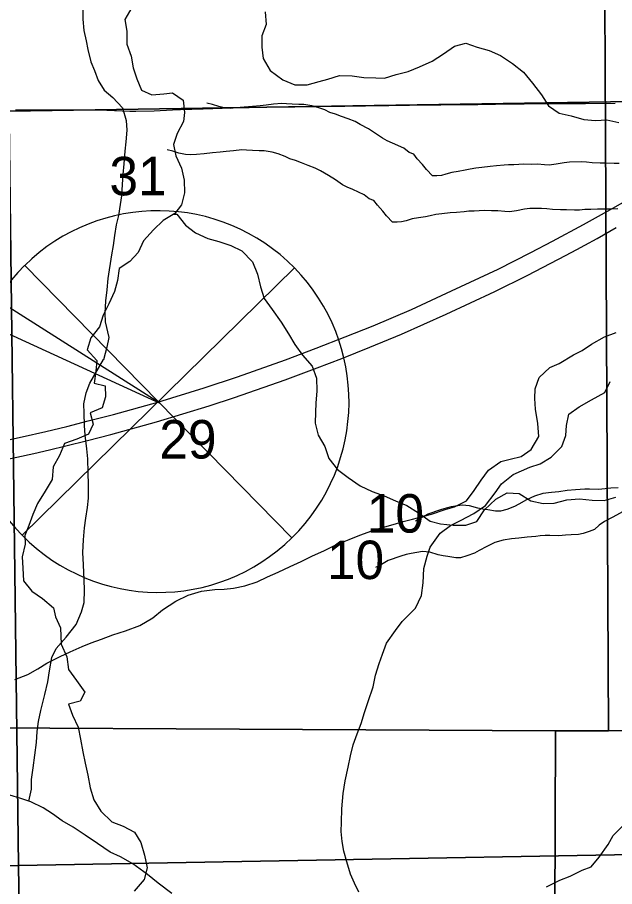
# Model space of a CAD drawing. Extents: x -21.1 to 50.3, y 0 to 22.1.
# Drawn here: x 5.83 to 6.48, y 16.957 to 17.901 of the extents above; entities that cross this region are included whole.
import ezdxf

# ---------------------------------------------------------------- set-up
doc = ezdxf.new("R2010")
doc.units = 0
for name, color, linetype in [('GM_X_County_Road', 7, 'Continuous'), ('GM_X_Interstate_Route', 7, 'Continuous'), ('GM_X_Minor_River', 7, 'Continuous'), ('GM_X_Section', 7, 'Continuous'), ('GM_X_Section_Text', 7, 'Continuous'), ('GM_X_State_Route', 7, 'Continuous'), ('SH_Data', 7, 'Continuous')]:
    doc.layers.add(name, color=color, linetype=linetype)

msp = doc.modelspace()

# ---------------------------------------------------------------- linework, layer by layer
at = {"layer": 'GM_X_County_Road'}
msp.add_lwpolyline([(5.8283, 17.80074), (5.8724, 17.80096), (5.89227, 17.80093), (5.91751, 17.80071), (5.92773, 17.80028), (5.95262, 17.7992), (5.95919, 17.79939), (5.9791, 17.7999), (5.99899, 17.80065), (6.00783, 17.80108), (6.03254, 17.80197), (6.06374, 17.80285), (6.1017, 17.80356), (6.13225, 17.80395), (6.1583, 17.80431), (6.18652, 17.80479), (6.20881, 17.80515), (6.23432, 17.80554), (6.2793, 17.80613), (6.29094, 17.80609), (6.30144, 17.80648), (6.33095, 17.8066), (6.3502, 17.80684), (6.3814, 17.8072), (6.41806, 17.80761), (6.44811, 17.80768), (6.48046, 17.8081)], dxfattribs=at)
at = {"layer": 'GM_X_Interstate_Route'}
for points in [[(5.79071, 17.43558), (5.83567, 17.44526), (5.86128, 17.45116), (5.88403, 17.45672), (5.9075, 17.46281), (5.93472, 17.46979), (5.98291, 17.48305), (6.03342, 17.49864), (6.0696, 17.51064), (6.12209, 17.52926), (6.15541, 17.5418), (6.18676, 17.55398), (6.21739, 17.56617), (6.25894, 17.5839), (6.30247, 17.60396), (6.35316, 17.62778), (6.38863, 17.6457), (6.41245, 17.65806), (6.44601, 17.67606), (6.47202, 17.69051), (6.49191, 17.70199), (6.50493, 17.70944), (6.51383, 17.71475), (6.52734, 17.7228)], [(5.79224, 17.41518), (5.84838, 17.42722), (5.86524, 17.43114), (5.88311, 17.43558), (5.90643, 17.44129), (5.93203, 17.44813), (5.98158, 17.46169), (6.03874, 17.47893), (6.06637, 17.48817), (6.1215, 17.50744), (6.15648, 17.52024), (6.18322, 17.53063), (6.21363, 17.54293), (6.24811, 17.55712), (6.29664, 17.57879), (6.34949, 17.60338), (6.3846, 17.62074), (6.41058, 17.6343), (6.4263, 17.64266), (6.43859, 17.64913), (6.44747, 17.65366), (6.46088, 17.66107), (6.48155, 17.67283)]]:
    msp.add_lwpolyline(points, dxfattribs=at)
at = {"layer": 'GM_X_Minor_River'}
for points in [[(5.95487, 17.91206), (5.94728, 17.89912), (5.9492, 17.8862), (5.94922, 17.87213), (5.95418, 17.8592), (5.95611, 17.84628), (5.96031, 17.8345), (5.96527, 17.82233), (5.9767, 17.81702), (5.98963, 17.81818), (5.99914, 17.81933), (6.01057, 17.81136), (6.01211, 17.79806), (6.01098, 17.78817), (6.00415, 17.77523), (5.99999, 17.76306), (6.00267, 17.75089), (6.00878, 17.73759), (6.01184, 17.72428), (6.01224, 17.7106), (6.00883, 17.69766), (6.00162, 17.68815), (5.98907, 17.68053), (5.97843, 17.67025), (5.96742, 17.65844), (5.96173, 17.64589), (5.95261, 17.63599), (5.94121, 17.62837), (5.93932, 17.61544), (5.93592, 17.60327), (5.92985, 17.58995), (5.92378, 17.57777), (5.91961, 17.56484), (5.91012, 17.55304), (5.90633, 17.54011), (5.91662, 17.52833), (5.9155, 17.51692), (5.914, 17.50361), (5.9258, 17.50097), (5.9262, 17.4888), (5.92241, 17.47701), (5.90948, 17.47167), (5.91292, 17.45912), (5.90761, 17.44847), (5.89506, 17.44275), (5.88175, 17.43817), (5.87607, 17.42523), (5.86924, 17.41268), (5.86811, 17.39899), (5.86052, 17.38643), (5.85217, 17.37311), (5.84724, 17.36094), (5.84269, 17.34914), (5.83853, 17.33811), (5.83892, 17.32861), (5.83552, 17.31491), (5.83629, 17.30275), (5.83708, 17.28906), (5.84623, 17.27766), (5.85765, 17.26969), (5.86946, 17.25944), (5.87176, 17.24994), (5.8771, 17.23778)], [(5.90167, 17.90945), (5.90166, 17.89921), (5.90279, 17.88707), (5.90507, 17.8757), (5.90696, 17.86622), (5.91036, 17.85294), (5.91415, 17.84346), (5.91831, 17.83284), (5.92475, 17.82222), (5.93422, 17.81426), (5.94483, 17.80288), (5.94861, 17.78923), (5.94937, 17.77861), (5.94822, 17.76609), (5.94708, 17.75585), (5.94594, 17.7422), (5.94517, 17.73044), (5.94441, 17.71982), (5.94364, 17.70731), (5.94212, 17.69782), (5.94022, 17.68607), (5.93794, 17.67583), (5.93604, 17.66407), (5.93452, 17.65345), (5.93261, 17.64321), (5.92881, 17.61742), (5.92767, 17.60528), (5.92614, 17.59314), (5.92538, 17.57987), (5.92575, 17.57039), (5.92991, 17.55332), (5.92763, 17.5427), (5.92383, 17.52905)], [(6.09984, 17.90731), (6.101, 17.89362), (6.09608, 17.88106), (6.0961, 17.86889), (6.09763, 17.85673), (6.10526, 17.84343), (6.11898, 17.83356), (6.13192, 17.82787), (6.14562, 17.82789), (6.15855, 17.83171), (6.16806, 17.834), (6.18061, 17.8382), (6.19431, 17.83784), (6.20725, 17.83596), (6.22018, 17.83559), (6.2297, 17.83522), (6.24225, 17.83904), (6.25518, 17.84248), (6.26773, 17.84744), (6.28142, 17.85354), (6.29358, 17.86154), (6.30575, 17.86992), (6.31792, 17.87336), (6.33048, 17.86882), (6.34342, 17.86541), (6.3556, 17.85972), (6.36893, 17.85099), (6.38074, 17.84188), (6.39065, 17.82972), (6.40018, 17.81719), (6.40781, 17.80503), (6.41962, 17.79706), (6.43256, 17.79441), (6.44626, 17.79025), (6.4592, 17.78912), (6.47138, 17.7899), (6.48432, 17.78687)], [(6.48481, 17.74245), (6.47948, 17.74242), (6.47073, 17.74275), (6.46426, 17.74272), (6.4555, 17.74305), (6.44941, 17.74377), (6.4437, 17.74412), (6.43075, 17.74405), (6.42505, 17.74326), (6.4163, 17.74169), (6.4087, 17.74051), (6.40375, 17.74087), (6.39613, 17.74158), (6.38928, 17.74155), (6.38128, 17.74188), (6.37025, 17.74106), (6.36454, 17.74103), (6.35959, 17.74062), (6.35122, 17.73982), (6.34437, 17.7394), (6.33525, 17.73821), (6.32878, 17.73741), (6.32269, 17.73624), (6.31737, 17.73507), (6.30977, 17.73389), (6.30292, 17.73272), (6.29646, 17.73078), (6.29152, 17.72961), (6.28658, 17.72921), (6.28163, 17.72918), (6.27511, 17.73598), (6.2709, 17.74128), (6.26515, 17.7477), (6.26132, 17.75262), (6.25636, 17.75449), (6.25063, 17.75902), (6.23841, 17.76465), (6.23231, 17.76727), (6.22735, 17.76991), (6.2197, 17.77518), (6.21206, 17.78008), (6.20328, 17.78497), (6.19755, 17.78798), (6.18993, 17.79098), (6.18268, 17.7936), (6.17619, 17.79622), (6.17009, 17.79809), (6.16475, 17.80071), (6.15712, 17.80333), (6.15064, 17.8052), (6.14187, 17.80667), (6.13655, 17.80664), (6.12931, 17.80698), (6.12284, 17.80732), (6.11789, 17.80767), (6.10876, 17.80686), (6.10077, 17.80606), (6.0943, 17.80527), (6.08593, 17.80446), (6.0768, 17.80365), (6.06843, 17.80284), (6.06197, 17.80243), (6.05663, 17.80278), (6.04939, 17.80426), (6.04253, 17.8065), (6.03643, 17.80799)], [(6.48339, 17.6933), (6.4754, 17.69288), (6.46131, 17.6928), (6.45408, 17.69238), (6.44761, 17.69235), (6.44152, 17.69193), (6.4362, 17.6919), (6.42744, 17.69224), (6.42097, 17.6922), (6.41221, 17.69253), (6.40612, 17.69326), (6.40041, 17.69361), (6.38746, 17.69354), (6.38176, 17.69275), (6.37301, 17.69118), (6.36541, 17.69), (6.36046, 17.69035), (6.35284, 17.69107), (6.34599, 17.69103), (6.33799, 17.69137), (6.32696, 17.69055), (6.32125, 17.69051), (6.31631, 17.69011), (6.30793, 17.6893), (6.30108, 17.68889), (6.29196, 17.68769), (6.28549, 17.6869), (6.27941, 17.68572), (6.27408, 17.68456), (6.26648, 17.68338), (6.25963, 17.6822), (6.25317, 17.68026), (6.24823, 17.6791), (6.24329, 17.67869), (6.23834, 17.67866), (6.23183, 17.68547), (6.22761, 17.69076), (6.22187, 17.69719), (6.21803, 17.70211), (6.21307, 17.70398), (6.20734, 17.7085), (6.19513, 17.71414), (6.18902, 17.71676), (6.18406, 17.71939), (6.17641, 17.72467), (6.16877, 17.72957), (6.15999, 17.73445), (6.15427, 17.73746), (6.14664, 17.74046), (6.13939, 17.74308), (6.1329, 17.7457), (6.1268, 17.74757), (6.12146, 17.7502), (6.11383, 17.75282), (6.10735, 17.75468), (6.09859, 17.75615), (6.09326, 17.75612), (6.08602, 17.75646), (6.07955, 17.75681), (6.0746, 17.75716), (6.06547, 17.75635), (6.05748, 17.75554), (6.05101, 17.75475), (6.04264, 17.75394), (6.03351, 17.75313), (6.02514, 17.75233), (6.01868, 17.75191), (6.01335, 17.75226), (6.0061, 17.75374), (5.99924, 17.75598), (5.99314, 17.75747)], [(6.00046, 17.68744), (6.0039, 17.68739), (6.01305, 17.67561), (6.0241, 17.66726), (6.03743, 17.66082), (6.0496, 17.65779), (6.06255, 17.65324), (6.07435, 17.64756), (6.08617, 17.63578), (6.09151, 17.6221), (6.09458, 17.60842), (6.09878, 17.59587), (6.10755, 17.58371), (6.11708, 17.57004), (6.12509, 17.5575), (6.13196, 17.54572), (6.14035, 17.53432), (6.15102, 17.52217), (6.1556, 17.50925), (6.156, 17.49556), (6.15488, 17.48187), (6.15452, 17.47236), (6.15415, 17.46019), (6.1576, 17.44727), (6.16485, 17.43473), (6.16905, 17.42181), (6.17858, 17.41003), (6.19001, 17.4013), (6.20296, 17.39219), (6.21628, 17.38612), (6.22923, 17.3812), (6.24141, 17.37589), (6.25398, 17.37096), (6.26654, 17.36299), (6.27911, 17.35388), (6.29053, 17.35085), (6.30423, 17.34935), (6.31793, 17.34937), (6.3301, 17.35357), (6.33845, 17.36613), (6.35061, 17.37755), (6.36316, 17.38441), (6.3761, 17.38367), (6.38867, 17.3757), (6.40199, 17.37305), (6.41416, 17.37345), (6.42785, 17.37689), (6.44155, 17.37804), (6.45525, 17.37654), (6.46857, 17.37618), (6.48112, 17.38)], [(5.82764, 17.1816), (5.84178, 17.18709), (5.85251, 17.19338), (5.86248, 17.19931), (5.87703, 17.20668), (5.88774, 17.21184), (5.90075, 17.21772), (5.91068, 17.22137), (5.92176, 17.22538), (5.93399, 17.23013), (5.9481, 17.23447), (5.96339, 17.24032), (5.97757, 17.24884), (5.98834, 17.25742), (6.00254, 17.2667), (6.01594, 17.27333), (6.03044, 17.27767), (6.0449, 17.27935), (6.05516, 17.27996), (6.06543, 17.28094), (6.07763, 17.28341), (6.09099, 17.28777), (6.10247, 17.29329), (6.11394, 17.29844), (6.12695, 17.30432), (6.13881, 17.30983), (6.15067, 17.31573), (6.16444, 17.32198), (6.17669, 17.32787), (6.19121, 17.33373), (6.20268, 17.3385), (6.21567, 17.34324), (6.2275, 17.34686), (6.23895, 17.3501), (6.25001, 17.35335), (6.25992, 17.35586), (6.27099, 17.35873), (6.28052, 17.36125), (6.29541, 17.36634), (6.30571, 17.36922), (6.31873, 17.37586), (6.32726, 17.38713), (6.33465, 17.39841), (6.3428, 17.40931), (6.35624, 17.4186), (6.36615, 17.42111), (6.37835, 17.42396), (6.38911, 17.43178), (6.3973, 17.44571), (6.39638, 17.45978), (6.39396, 17.47539), (6.393, 17.48718), (6.39354, 17.49743), (6.39791, 17.5099), (6.40948, 17.52074), (6.41942, 17.52515), (6.43514, 17.5344), (6.44471, 17.5392), (6.45469, 17.54626), (6.46887, 17.55403)], [(6.46887, 17.55403), (6.48147, 17.55877)], [(5.84277, 17.04933), (5.84573, 17.0626), (5.8458, 17.07284), (5.8474, 17.08573), (5.851, 17.11303), (5.85183, 17.12517), (5.85342, 17.13616), (5.85578, 17.1479), (5.86007, 17.16533), (5.86358, 17.17897), (5.86517, 17.1911), (5.86792, 17.2055), (5.87254, 17.21533), (5.88325, 17.22779), (5.89435, 17.24138), (5.90013, 17.25538), (5.90285, 17.26523), (5.90332, 17.27889), (5.90301, 17.28989), (5.90236, 17.30621), (5.90169, 17.31987), (5.90216, 17.33353), (5.90339, 17.34642), (5.90497, 17.35703), (5.90657, 17.36879), (5.90777, 17.37864), (5.90787, 17.39344), (5.9072, 17.40634), (5.90692, 17.42152), (5.90585, 17.43253), (5.90405, 17.44734), (5.90336, 17.45759), (5.90307, 17.47125), (5.90275, 17.48111), (5.90511, 17.49324), (5.90898, 17.50384), (5.92396, 17.52949)], [(6.20172, 16.95038), (6.19685, 16.96027), (6.19274, 16.97016), (6.18865, 16.98347), (6.18532, 16.99525), (6.18349, 17.0055), (6.18242, 17.01651), (6.18287, 17.02676), (6.18334, 17.04117), (6.18459, 17.05786), (6.18696, 17.0715), (6.19009, 17.08628), (6.19245, 17.09878), (6.19557, 17.11052), (6.19982, 17.12264), (6.20407, 17.134), (6.20794, 17.14573), (6.21182, 17.15785), (6.21723, 17.17375), (6.21997, 17.18625), (6.22385, 17.19913), (6.22733, 17.20935), (6.23158, 17.22109), (6.24154, 17.23507), (6.24882, 17.24489), (6.26333, 17.25921), (6.26987, 17.27283), (6.27149, 17.28686), (6.27235, 17.30241), (6.27585, 17.31567), (6.27933, 17.32551), (6.29005, 17.34062), (6.30149, 17.3489), (6.31216, 17.35452), (6.32663, 17.36202), (6.33958, 17.37067), (6.34992, 17.38464), (6.35682, 17.39447), (6.36941, 17.40463), (6.38768, 17.41249), (6.39871, 17.41621), (6.4109, 17.42335), (6.42236, 17.43504), (6.42661, 17.44677), (6.42744, 17.45777), (6.43018, 17.46989), (6.44123, 17.47817), (6.45457, 17.48568), (6.46904, 17.49356), (6.47481, 17.50566)], [(6.48374, 17.38992), (6.47575, 17.38949), (6.46966, 17.38908), (6.46243, 17.38828), (6.45254, 17.38861), (6.44759, 17.38858), (6.44226, 17.38817), (6.43732, 17.38776), (6.42818, 17.38695), (6.41906, 17.38576), (6.41107, 17.38496), (6.40194, 17.38377), (6.39282, 17.38106), (6.38409, 17.37684), (6.37574, 17.37223), (6.37081, 17.36955), (6.36245, 17.36646), (6.35561, 17.36452), (6.35028, 17.36449), (6.3419, 17.36597), (6.33657, 17.3667), (6.33123, 17.36781), (6.32208, 17.37042), (6.31408, 17.37113), (6.30191, 17.36917), (6.29659, 17.368), (6.29051, 17.36607), (6.27683, 17.36143), (6.26963, 17.35722), (6.26318, 17.35376)], [(6.49245, 17.3659), (6.47803, 17.35822), (6.46892, 17.35323), (6.46286, 17.3494), (6.45793, 17.34482), (6.45224, 17.3425), (6.44578, 17.34019), (6.44045, 17.3394), (6.43246, 17.33898), (6.42637, 17.33857), (6.41915, 17.33776), (6.40925, 17.33809), (6.4043, 17.33806), (6.39897, 17.33765), (6.39403, 17.33725), (6.3849, 17.33644), (6.37577, 17.33525), (6.36778, 17.33444), (6.35865, 17.33326), (6.34953, 17.33055), (6.3408, 17.32632), (6.33245, 17.32172), (6.32752, 17.31903), (6.31916, 17.31594), (6.31232, 17.31401), (6.30699, 17.31398), (6.29861, 17.31545), (6.29328, 17.31618), (6.28794, 17.31729), (6.27879, 17.3199), (6.27079, 17.32062), (6.25863, 17.31865), (6.2533, 17.31748), (6.24722, 17.31555), (6.23355, 17.31092), (6.22634, 17.3067), (6.21989, 17.30325)], [(5.8771, 17.23778), (5.87789, 17.21991), (5.884, 17.20623), (5.88592, 17.19254), (5.89469, 17.18076), (5.90385, 17.16785), (5.89853, 17.15796), (5.88598, 17.1549), (5.89018, 17.14274), (5.89629, 17.12982), (5.89897, 17.11689), (5.90166, 17.10321), (5.90396, 17.09066), (5.90702, 17.07774), (5.90933, 17.06405), (5.91353, 17.05075), (5.92116, 17.03859), (5.93297, 17.02682), (5.94553, 17.02227), (5.95772, 17.01582), (5.96459, 17.00442), (5.96841, 16.99074), (5.97148, 16.97706), (5.96807, 16.96413), (5.95744, 16.95157)], [(5.9983, 16.94898), (5.98358, 16.96045), (5.97187, 16.96963), (5.95601, 16.98149), (5.9424, 16.98878), (5.93143, 16.99416), (5.91745, 17.00335), (5.90422, 17.01254), (5.891, 17.02134), (5.8789, 17.02825), (5.8687, 17.03552), (5.8585, 17.04204), (5.84488, 17.04857), (5.83428, 17.05243), (5.82216, 17.05592)], [(6.40565, 16.9563), (6.4202, 16.96367), (6.43166, 16.96806), (6.44467, 16.97432), (6.45423, 16.97797), (6.46313, 16.98847), (6.47284, 17.00238), (6.47831, 17.01218), (6.48949, 17.0234)]]:
    msp.add_lwpolyline(points, dxfattribs=at)
at = {"layer": 'GM_X_Section'}
for points in [[(5.45742, 18.14589), (6.46827, 18.13471), (6.47301, 17.12604), (6.41542, 17.12601), (5.45266, 17.13084)], [(6.46827, 18.13471), (7.46215, 18.13462), (7.47526, 17.13233), (7.40705, 17.13199), (6.47301, 17.12604)], [(5.81893, 17.99203), (6.83569, 18.01448), (6.84408, 16.99761), (5.83147, 16.97938)], [(5.81893, 17.99203), (5.83147, 16.97938), (4.84683, 16.96859), (4.83425, 17.98542)], [(5.45266, 17.13084), (6.41542, 17.12601), (6.41187, 16.12459), (5.44952, 16.13321)], [(6.47301, 17.12604), (7.40705, 17.13199), (7.42125, 16.12212), (6.41187, 16.12459), (6.41542, 17.12601)], [(5.83147, 16.97938), (6.84408, 16.99761), (6.85861, 15.97246), (5.84702, 15.96751)], [(4.84683, 16.96859), (5.83147, 16.97938), (5.84702, 15.96751), (4.86162, 15.95861)]]:
    msp.add_lwpolyline(points, close=True, dxfattribs=at)
at = {"layer": 'GM_X_State_Route'}
msp.add_lwpolyline([(6.52955, 20.9), (2.1, 20.9), (2.1, 17.74017), (2.42851, 17.74626), (2.73209, 17.75291), (3.03298, 17.75833), (3.3026, 17.76263), (3.44154, 17.76826), (3.94025, 17.77171), (5.33072, 17.79178), (6.52196, 17.81036), (6.52225, 18.35692), (6.52255, 18.97782), (6.52273, 19.34666), (6.52977, 20.39859)], close=True, dxfattribs=at)
msp.add_lwpolyline([(6.51283, 14.60317), (6.5142, 14.9441), (6.51464, 15.03489), (6.514, 15.09364), (6.51465, 15.30312), (6.51595, 15.49226), (6.51982, 16.08256), (6.52123, 16.24517), (6.52315, 16.46813), (6.52222, 16.85672), (6.52013, 17.69645), (6.52053, 17.72081), (6.52196, 17.81036), (5.33072, 17.79178), (3.94025, 17.77171), (3.44154, 17.76826), (3.3026, 17.76263), (3.03298, 17.75833), (2.73209, 17.75291), (2.42851, 17.74626), (2.1, 17.74017), (2.1, 14.1)], dxfattribs=at)
at = {"layer": 'SH_Data'}
for p, q in [((6.1316, 17.62903), (5.8356, 17.33843)), ((5.83831, 17.63174), (6.12891, 17.33574))]:
    msp.add_line(p, q, dxfattribs=at)
msp.add_lwpolyline([(4.78867, 18.03124), (5.98542, 17.4819), (4.78867, 18.24124)], close=True, dxfattribs=at)
msp.add_arc((5.9836, 17.48373), 0.2074, 134.48425, 134.46773, dxfattribs=at)

# ---------------------------------------------------------------- texts
at = {"layer": 'GM_X_Section_Text'}
for s, p in [('31', (5.93044, 17.70789)), ('29', (5.9847, 17.42182)), ('10', (6.21026, 17.3413)), ('10', (6.16697, 17.29079))]:
    msp.add_text(s, height=0.041856, rotation=0.00001, dxfattribs=at).set_placement(p)

doc.saveas('drawing.dxf')
